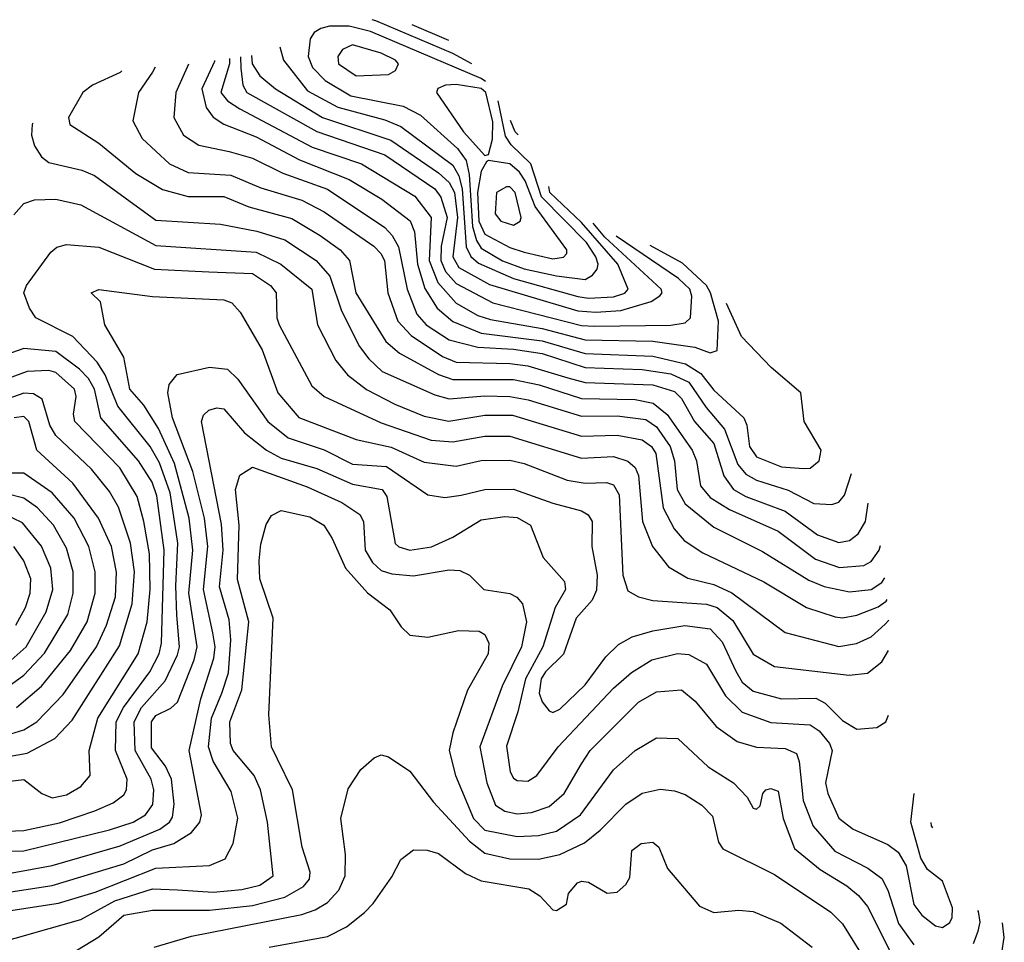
# Model space of a CAD drawing. Extents: x 501367 to 657802, y 482273 to 547541.
# Tile 626 of 656: x 602564 to 605318, y 542399 to 544978. Entities that reach past the tile are written whole.
import ezdxf

# ---------------------------------------------------------------- set-up
doc = ezdxf.new("R2010")
doc.units = 0

msp = doc.modelspace()

# ---------------------------------------------------------------- linework, layer by layer
at = {"layer": '0CON20XD'}
for points in [[(603828.5, 544854.8), (603775, 544883.9), (603560.2, 544975), (603549.2, 544978.2)], [(603866.5, 544805.3), (603855, 544813.6), (603544.7, 544945), (603485, 544960.2), (603430.1, 544959.9), (603406, 544954), (603387.4, 544942.6), (603375.8, 544925), (603370.5, 544875), (603383.1, 544845), (603418.1, 544808.1), (603490.3, 544765), (603636.4, 544736.4), (603685, 544711), (603788, 544618), (603812.6, 544585), (603821, 544545), (603830.5, 544400.5), (603841.1, 544361.1), (603855, 544339.9), (603914.5, 544304.5), (603975, 544281.8), (604065, 544261.7), (604145, 544251.7), (604166.4, 544263.6), (604178.8, 544281.2), (604182.1, 544295), (604175.3, 544315), (604149.2, 544355), (604023.1, 544483.1), (603993.9, 544575), (603938.5, 544628.5), (603922.7, 544652.7), (603902.5, 544751)], [(603764.3, 544919.7), (603661.8, 544963.9)], [(603291.7, 544902.4), (603301.9, 544865), (603369.2, 544779.2), (603453.8, 544733.8), (603585, 544698.2), (603629.4, 544679.4), (603775, 544571.2), (603792, 544542), (603801.5, 544505), (603812.8, 544342.8), (603825.8, 544315.8), (603847.1, 544297.1), (603945, 544254.5), (604125, 544204.5), (604155, 544200.1), (604225, 544203.6), (604256.1, 544213.9), (604265.7, 544225), (604236.6, 544295), (604135, 544411.3), (604047, 544495), (604043.5, 544512.3)], [(603505, 544821.5), (603595, 544824.7), (603615, 544836.4), (603623.4, 544855), (603615.3, 544865), (603575, 544885.1), (603495, 544908.1), (603466.7, 544895), (603453.3, 544875), (603455.7, 544855), (603505, 544821.5)], [(603150.7, 544869.6), (603150.4, 544855), (603126.6, 544775), (603145, 544751.2), (603179.1, 544729.1), (603382.1, 544622.1), (603520, 544575), (603668.7, 544485), (603715.1, 544425), (603709.5, 544305), (603733.6, 544243.6), (603785, 544186), (603845, 544151), (603880.3, 544139.7), (604025, 544115.3), (604145, 544083.6), (604335, 544079.1), (604452.4, 544062.4), (604495, 544046.7), (604515, 544053.3), (604518.2, 544135), (604496.1, 544215), (604485, 544234.8), (604417.9, 544297.9), (604327.1, 544346.8)], [(603181.6, 544874), (603182.5, 544842.5), (603187.7, 544795), (603199.3, 544775), (603395, 544665.8), (603585, 544600.4), (603724.9, 544504.9), (603741.9, 544481.9), (603759.9, 544425), (603742.3, 544345), (603741.3, 544305), (603755, 544274.6), (603785, 544240.4), (603886.8, 544186.8), (604135, 544123), (604171.1, 544121.1), (604385, 544124.6), (604425, 544130.8), (604440.5, 544145), (604443.7, 544205), (604437.8, 544225), (604406.3, 544255), (604232.6, 544372.6)], [(603212.2, 544878.3), (603214, 544855), (603235, 544821.6), (603279.2, 544785), (603411, 544705), (603601.7, 544641.7), (603735, 544550.3), (603765, 544523.4), (603779.7, 544495), (603788.3, 544425), (603774.9, 544315), (603791.9, 544285), (603877.7, 544237.7), (604125, 544164.5), (604175, 544160.1), (604245, 544164.9), (604329.8, 544190.2), (604354.2, 544205.8), (604360.5, 544215), (604357.8, 544225), (604200.1, 544370.1), (604168, 544409.7)], [(602942.8, 544845.1), (602935, 544831.6), (602895.7, 544775), (602880.6, 544695), (602906.5, 544646.5), (602982.4, 544575), (603035, 544550.8), (603153.9, 544543.9), (603237.9, 544507.9), (603353.3, 544473.3), (603415, 544441.1), (603554.2, 544345), (603574.3, 544325), (603584.1, 544305), (603593.3, 544215), (603621.3, 544135), (603658.5, 544095), (603746.7, 544036.7), (603785, 544021), (603935, 544017.2), (603985, 544010.2), (604096.9, 543976.9), (604145, 543963.8), (604335, 543957.2), (604395, 543938.3), (604415, 543918.8), (604451.2, 543855), (604505, 543793.5), (604532.9, 543702.9), (604560.2, 543665), (604595, 543645.4), (604704.5, 543604.5), (604795, 543538.3), (604855, 543517), (604885, 543522.1), (604909.5, 543540.5), (604929.6, 543575), (604937.4, 543626.3)], [(603035.8, 544853.5), (603000.9, 544775), (602995.3, 544705), (603021.8, 544655), (603065, 544627.1), (603149.5, 544609.5), (603215, 544590.7), (603299.5, 544549.5), (603424.7, 544504.7), (603585, 544397.1), (603605.9, 544375), (603623.4, 544343.4), (603647.8, 544225), (603674.5, 544154.5), (603700.4, 544125), (603765, 544082.9), (603845, 544062.3), (603945, 544056.8), (604025, 544044.7), (604145, 544005.7), (604305, 544000.5), (604385, 543987.9), (604435, 543964.9), (604484.2, 543894.2), (604535, 543833.3), (604572.1, 543735), (604595, 543707.6), (604625, 543690.6), (604713.1, 543663.1), (604785, 543625.7), (604835, 543623.2), (604855, 543629.2), (604870.7, 543649.3), (604890.3, 543709.9)], [(603108.9, 544863.8), (603108.7, 544861.3), (603073.2, 544785), (603085, 544732.5), (603105, 544706.1), (603135, 544686.2), (603225, 544650.3), (603346, 544586), (603485, 544531.9), (603576.6, 544476.6), (603655.8, 544415.8), (603668.1, 544385), (603676.9, 544295), (603697.1, 544227.1), (603731.5, 544171.5), (603774.9, 544134.9), (603855, 544102.2), (604025, 544080.6), (604145, 544045.3), (604335, 544037.2), (604425.7, 544015.7), (604468.7, 543988.7), (604505, 543942.5), (604588.8, 543865), (604597.5, 543845), (604605.2, 543785), (604625, 543756.5), (604695, 543728), (604756.2, 543723.8), (604775, 543724.7), (604800, 543745), (604805.9, 543775), (604757.9, 543855), (604748.6, 543935), (604665.5, 544005.5), (604582.7, 544092.7), (604540.4, 544185.2)], [(602849.2, 544835), (602845, 544830.5), (602767.3, 544795), (602740.7, 544775), (602700, 544705), (602703.6, 544685), (602785, 544633.1), (602888.6, 544548.6), (602963.1, 544503.1), (603035, 544484.1), (603135, 544483.6), (603204.9, 544454.9), (603325, 544422.3), (603404.2, 544375), (603459.7, 544335), (603486.7, 544305), (603504.1, 544215), (603588.3, 544078.3), (603626.3, 544046.3), (603735, 543986), (603775, 543972.1), (603945, 543971.9), (604017.1, 543957.1), (604135, 543919.6), (604285, 543916.1), (604336.1, 543906.1), (604374.7, 543874.7), (604445.2, 543775), (604457.2, 543745), (604468.3, 543675), (604495, 543642.2), (604548.9, 543608.9), (604685, 543548.1), (604789.7, 543469.7), (604856.6, 543446.5), (604925, 543452.1), (604945, 543463.4), (604968.2, 543495), (604971.3, 543508.1)], [(603865, 544598.1), (603875, 544601.2), (603886.1, 544643.9), (603887.4, 544692.6), (603867.2, 544775), (603854.5, 544785.5), (603785, 544796.9), (603754.9, 544795.1), (603733.7, 544786.3), (603730, 544775), (603805.5, 544665), (603865, 544598.1)], [(602600.2, 544688.7), (602598.7, 544685), (602597.2, 544655), (602605, 544625.8), (602624.6, 544595), (602645, 544578.8), (602737.5, 544557.5), (602772.7, 544542.7), (602945, 544417.7), (603125, 544407), (603226.7, 544386.7), (603305, 544362.7), (603393.2, 544305), (603431.4, 544261.4), (603463.9, 544163.9), (603514, 544065), (603540.1, 544030.1), (603577.2, 543995), (603725, 543929.2), (603765, 543918.4), (603865, 543926.4), (603935, 543925.1), (603985.9, 543915.9), (604135, 543869.7), (604235, 543870.8), (604315, 543860.3), (604345, 543839.7), (604383.2, 543785), (604395.1, 543745), (604402.4, 543665), (604425, 543624.3), (604505, 543559.6), (604641.1, 543491.1), (604771.2, 543411.2), (604813.5, 543393.5), (604885, 543378.2), (604945, 543384.8), (604975, 543404.4), (604983.6, 543417.5)], [(603958.4, 544656.5), (603950.1, 544665), (603936.3, 544696.3)], [(604055, 544309.8), (604085, 544313.9), (604094.5, 544325), (604093.9, 544335), (604005.9, 544455.9), (603977.8, 544527.8), (603962.2, 544552.2), (603935, 544575.2), (603875.5, 544584.5), (603869.6, 544580.4), (603854.8, 544555.2), (603844.6, 544495.4), (603848.2, 544415), (603865, 544378.7), (603935, 544341.5), (603975, 544328.1), (604055, 544309.8)], [(603945, 544403.5), (603963.9, 544415), (603966.3, 544425), (603949.3, 544495), (603935, 544510.6), (603925, 544510.8), (603897.1, 544495), (603893.9, 544435), (603910, 544415), (603945, 544403.5)], [(602547.8, 544432.2), (602575, 544464.5), (602605.4, 544474.6), (602665, 544476.5), (602735, 544460.6), (602945, 544347.2), (603225, 544328.2), (603294.6, 544294.6), (603380.5, 544225), (603396.8, 544125), (603447.6, 544025), (603480.9, 543985), (603534.2, 543944.2), (603613.1, 543903.1), (603695, 543869.5), (603764.2, 543855.8), (603865, 543873), (603942.3, 543872.3), (604135, 543813.7), (604235, 543816.3), (604305, 543803.9), (604331.2, 543785), (604343.4, 543765), (604363.9, 543613.9), (604394.3, 543555), (604422.2, 543522.2), (604475, 543487.8), (604645, 543406.9), (604765, 543335.2), (604845, 543308.8), (604865, 543306), (604905, 543313.4), (604965, 543336.3), (604987.5, 543352.5), (604990.2, 543357.1)], [(602405, 542651.6), (602575, 542654.3), (602815, 542712.9), (602881.1, 542735), (602915.9, 542755), (602936.3, 542783.7), (602939.1, 542825), (602931.1, 542855), (602886.3, 542935), (602884.4, 543015), (602904.9, 543055.1), (602970.4, 543129.6), (603005, 543202.7), (603010.3, 543225), (603003.7, 543313.7), (603000.2, 543395), (603005.9, 543515), (602984.3, 543655), (602955, 543739.3), (602928.8, 543785), (602838.1, 543898.1), (602802.6, 543985), (602780.4, 544020.4), (602712.1, 544092.1), (602608.5, 544145), (602591.3, 544171.3), (602575.4, 544215), (602583.2, 544235), (602651.3, 544328.7), (602667.8, 544342.2), (602695, 544350), (602785, 544342.4), (602941.2, 544281.2), (603092.9, 544272.9), (603215, 544268.3), (603265.5, 544235.5), (603280.7, 544215), (603283, 544145), (603289.3, 544125), (603381.2, 543955), (603415.4, 543925), (603575, 543851.2), (603715, 543802.4), (603775, 543797.8), (603865, 543813.6), (603935, 543813.6), (604135, 543752.5), (604225, 543757.1), (604265, 543744.3), (604285, 543726.1), (604294.3, 543704.3), (604305.7, 543575.7), (604333.4, 543505), (604378.3, 543448.3), (604432.9, 543417.1), (604505, 543399.4), (604555.8, 543375.8), (604705, 543265.3), (604855, 543226), (604904.1, 543234.1), (604945, 543252.7), (604985, 543287.8), (604995.1, 543299.6)], [(602951.6, 543835), (602910.9, 543900.9), (602872, 543945), (602854.7, 544035), (602802.2, 544125), (602789.4, 544189.4), (602763.3, 544215), (602785, 544223.8), (602935, 544204.1), (603135, 544194.7), (603156.8, 544186.8), (603180.4, 544160.4), (603241.6, 544055), (603286.1, 543935), (603345, 543865.8), (603505, 543804.8), (603603.2, 543783.2), (603695, 543741.6), (603785, 543729.6), (603855, 543745.6), (603935, 543746.7), (603975, 543737), (604095, 543690.7), (604145, 543682.5), (604205, 543684.3), (604225, 543677.9), (604240.3, 543650.3), (604251.1, 543425), (604265, 543381.1), (604294.2, 543365), (604334.8, 543354.8), (604485, 543343.9), (604515, 543334.8), (604558.5, 543298.5), (604615, 543204.7), (604675, 543170.3), (604884.3, 543145.7), (604935, 543151.4), (604975, 543182.7), (604994.2, 543214.7)], [(602505, 542708.5), (602575, 542711.4), (602675, 542733.1), (602774, 542766), (602825, 542788.3), (602855, 542811.1), (602862.2, 542825), (602864.4, 542855), (602831.4, 542935), (602833.8, 543015), (602853.8, 543055), (602928.1, 543155), (602953.6, 543205), (602960.8, 543235), (602967.8, 543495), (602947, 543647), (602934.6, 543685), (602895.8, 543745), (602791.1, 543865), (602773.4, 543945), (602756.2, 543975), (602731.1, 544001.1), (602665, 544050.3), (602575, 544058.8), (602445, 544013.6)], [(602504, 542846), (602575, 542853.9), (602625.5, 542815), (602655, 542802.6), (602695, 542811.5), (602735, 542834.2), (602760.6, 542865), (602758.4, 542935), (602782.1, 543025), (602894.9, 543205.1), (602919.9, 543295), (602928.6, 543385), (602926.7, 543485), (602911.4, 543575), (602892, 543645), (602844, 543725), (602718, 543855), (602714.4, 543875), (602721.4, 543925), (602717.2, 543945), (602665, 543992.2), (602645, 543997.1), (602585, 543994.8), (602435, 543939.4)], [(602515, 542536.1), (602655, 542557.8), (602855, 542618.6), (602935, 542656.9), (602995.1, 542674.9), (603043.9, 542706.1), (603067.8, 542735), (603072.4, 542755), (603037.8, 542935), (603070.7, 543079.3), (603107, 543193), (603110.2, 543225), (603104.1, 543264.1), (603078.2, 543385), (603090.4, 543505), (603080.9, 543585), (603048.3, 543715), (602991.6, 543865), (602978.1, 543935), (602981.8, 543958.2), (603004.1, 543985.9), (603095, 544007), (603145, 544001.1), (603173.6, 543973.6), (603257.6, 543855), (603315, 543808.8), (603415, 543775.2), (603495, 543735.7), (603589.5, 543729.5), (603705, 543649.6), (603752.8, 543642.7), (603798.5, 543648.5), (603865, 543665.2), (603945, 543665.6), (604055, 543626.4), (604135, 543605.2), (604153.5, 543593.5), (604165.2, 543575.2), (604164.4, 543505), (604179, 543425), (604176.8, 543383.2), (604165.1, 543354.9), (604120.5, 543305), (604085.2, 543204.8), (604034.8, 543155), (604022.3, 543135), (604016.4, 543095), (604025, 543070.8), (604045, 543045.9), (604055, 543041.4), (604075, 543050.3), (604145, 543118.8), (604202.8, 543197.2), (604238.4, 543231.6), (604277.2, 543252.8), (604335, 543269.8), (604424.4, 543284.4), (604495, 543275.2), (604529, 543239), (604566.8, 543156.8), (604585, 543126.3), (604615, 543101.3), (604695, 543079.6), (604790.9, 543080.9), (604817.1, 543067.1), (604865, 543019.1), (604905, 542994.7), (604961.1, 542998.9), (604986.1, 543015), (604994.2, 543034)], [(602495, 542911.7), (602585, 542928), (602661.8, 542968.2), (602710.5, 543019.5), (602842.6, 543227.4), (602878.3, 543345), (602884.9, 543434.9), (602873.6, 543515), (602840.5, 543615), (602815, 543658.8), (602765, 543721.7), (602665, 543815.3), (602648.3, 543845), (602627, 543917), (602602.2, 543932.2), (602575, 543933.9), (602435, 543885.1)], [(602495, 542481.4), (602672.1, 542507.9), (602775, 542538.6), (602945, 542606), (603095, 542613.4), (603138.1, 542631.9), (603161.2, 542675), (603173.7, 542746.3), (603155, 542820.5), (603104.5, 542905), (603092.2, 542945), (603100.6, 543025), (603128.8, 543095), (603147.9, 543152), (603154.1, 543244.1), (603150.1, 543300.1), (603123, 543393), (603132.8, 543495), (603127.9, 543567.9), (603072, 543855), (603077.5, 543872.5), (603093.2, 543886.8), (603115, 543893.1), (603135, 543890.7), (603192.8, 543822.8), (603254.2, 543775), (603295, 543752.4), (603395, 543723.4), (603495, 543680), (603577.7, 543665), (603590.8, 543645), (603614.1, 543514.1), (603624.3, 543504.3), (603655, 543495.3), (603715.9, 543504.1), (603775, 543531.3), (603855, 543580.2), (603920.7, 543589.3), (603955, 543586.5), (603992.5, 543565), (604028.4, 543475), (604087.4, 543407.4), (604090, 543385), (604061.9, 543335), (604027.3, 543225), (603978.1, 543135), (603957.3, 543042.7), (603925, 542947.5), (603935.9, 542875), (603945, 542857.3), (603955, 542851.6), (603985, 542849.4), (604010.5, 542865), (604070.3, 542945), (604225, 543109.2), (604275, 543152.9), (604331.9, 543188.1), (604403.3, 543206.7)], [(602515, 542974.2), (602575, 542993), (602611.9, 543015), (602685, 543091.2), (602778.6, 543225), (602806.2, 543285), (602831.8, 543365), (602835, 543433.8), (602820.4, 543505), (602784.1, 543585), (602712.4, 543682.4), (602611.6, 543775), (602589.3, 543855), (602575, 543869), (602548.1, 543865)], [(602542.8, 542592.8), (602655, 542613.4), (602845, 542668.4), (602955.3, 542714.7), (602983, 542735), (602990.9, 542749.1), (602996, 542785), (602988.1, 542855), (602971.3, 542891.3), (602932.9, 542942.9), (602932.6, 543015), (602945, 543032.7), (602986.6, 543053.4), (603005, 543070), (603051.9, 543188.1), (603060.6, 543225), (603036.7, 543375), (603048.2, 543495), (603037.6, 543585), (602997, 543737), (602951.6, 543835)], [(602461.4, 542385), (602735, 542462.4), (602829.5, 542515), (602935, 542548.3), (603005, 542545.1), (603105, 542538.8), (603185, 542546.8), (603235, 542558.7), (603272.9, 542585), (603256.7, 542735), (603237.6, 542825), (603219.6, 542865), (603161, 542935), (603153.8, 542955), (603151.5, 543015), (603185.3, 543104.7), (603204.6, 543295), (603172.9, 543412.9), (603177.4, 543565), (603167, 543665), (603179.7, 543705), (603215, 543727.5), (603367.6, 543672.4), (603465, 543628.1), (603515.3, 543595.3), (603525.8, 543575), (603530.3, 543495), (603551, 543461), (603575, 543438.3), (603605, 543429), (603665, 543423.2), (603765, 543440), (603795, 543438.3), (603821.8, 543425), (603861.9, 543385), (603935, 543373.9), (603953.9, 543363.9), (603970, 543345), (603981.1, 543295), (603967.1, 543225), (603913.3, 543115), (603850.8, 542945), (603870.8, 542845), (603895, 542781.8), (603921.1, 542765), (603955, 542758.4), (603995, 542761.9), (604045, 542778.4), (604086.6, 542815), (604135, 542898.2), (604159.2, 542935), (604295, 543070.3), (604345, 543099.2), (604415, 543104.2), (604452.9, 543072.9), (604511.8, 543001.8), (604570.6, 542960.6), (604625, 542944.3), (604705, 542941), (604736.9, 542926.9), (604744.3, 542904.3), (604755.1, 542795), (604783.3, 542723.4), (604844, 542654), (604936.1, 542606.1), (604975, 542576.9), (604992.3, 542545), (605021.8, 542451.8), (605065, 542391.7)], [(602554.9, 543055.1), (602625.1, 543114.9), (602705.9, 543215), (602752.1, 543295), (602774.8, 543375), (602774.5, 543435), (602757.2, 543505), (602715.9, 543585), (602655, 543655.6), (602575, 543710.7), (602495, 543710.1)], [(602495, 543087.7), (602575, 543145.9), (602632.8, 543207.2), (602698, 543315), (602713.6, 543375), (602713, 543435), (602695, 543500.8), (602658.1, 543565), (602613.6, 543613.6), (602575, 543640.6), (602523.6, 543653.6)], [(602704.4, 542365), (602785, 542414.3), (602855.5, 542475), (602935, 542488.3), (603095, 542488.5), (603215, 542501.6), (603305.1, 542524.9), (603357.6, 542555), (603374.2, 542575), (603376.2, 542595), (603354.3, 542665), (603326.5, 542825), (603285, 542910.5), (603268, 542945), (603260.4, 543035), (603272.6, 543305), (603235.3, 543415), (603233.7, 543465), (603238.1, 543511.9), (603253.4, 543566.6), (603268.2, 543591.8), (603295, 543605.9), (603375, 543588.3), (603414.5, 543565), (603437.8, 543527.8), (603474.8, 543444.8), (603536.2, 543376.2), (603598.7, 543328.7), (603630.6, 543280.6), (603655, 543257.5), (603705, 543251.7), (603790.7, 543270.7), (603848.9, 543268.9), (603865, 543259.4), (603876.3, 543235), (603873.7, 543205), (603816, 543104), (603775.6, 542984.4), (603765.3, 542935), (603783, 542865), (603832.9, 542745), (603865, 542712.4), (603955.7, 542694.3), (604015, 542697.1), (604065, 542709.8), (604132.1, 542755), (604225, 542880.8), (604285, 542934.7), (604345, 542970.4), (604405, 542968.9), (604489.5, 542889.5), (604560.5, 542845), (604598.8, 542805), (604615, 542774), (604625, 542771.2), (604635, 542780), (604642, 542815), (604651.2, 542825), (604665, 542829.2), (604685, 542821.2), (604699.7, 542745), (604731.3, 542661.3), (604802.8, 542602.8), (604877.1, 542557.1), (604909.9, 542529.9), (604935, 542498.9), (604997.2, 542375)], [(602505, 543157.9), (602581.6, 543225), (602637.7, 543322.3), (602656.1, 543385), (602650.5, 543445), (602625, 543506.4), (602571.5, 543571.5), (602517.8, 543597.8)], [(602552.7, 543285), (602579.8, 543335), (602593.2, 543375), (602594.5, 543415), (602575.6, 543465), (602547, 543505)], [(604403.3, 543206.7), (604435, 543203.7), (604485, 543176.1), (604537.7, 543087.7), (604585, 543042.4), (604665, 543013.2), (604775, 543007.1), (604799.6, 542989.6), (604829, 542955), (604836.8, 542935), (604817.4, 542845), (604823.8, 542815), (604855, 542746.2), (604895, 542715.3), (604991.8, 542671.8), (605020.7, 542650.7), (605043, 542613), (605065, 542504.4), (605087.3, 542475), (605125, 542444.7), (605145, 542440.5), (605165, 542454.6), (605171.8, 542468.2), (605172.9, 542495), (605145, 542570), (605102.7, 542602.7), (605084.1, 542634.1), (605056, 542735), (605065.4, 542815.2)], [(602940, 542385), (603044.5, 542415.5), (603353.4, 542476.5), (603390.6, 542489.4), (603425, 542510.3), (603456.7, 542545), (603474.2, 542585), (603474.7, 542644.7), (603462.1, 542745), (603482.4, 542827.6), (603517.8, 542882.2), (603555.5, 542914.5), (603575, 542922.9), (603595, 542917.1), (603655, 542876.9), (603721, 542791), (603822, 542682), (603865, 542648.4), (603935, 542632.3), (604015, 542631.2), (604075, 542644), (604143.5, 542676.5), (604187.7, 542712.3), (604259.6, 542785), (604305, 542815.3), (604355, 542827.1), (604395, 542822.4), (604425, 542811.6), (604471.9, 542781.9), (604501.7, 542751.7), (604518.8, 542678.8), (604530.3, 542660.3), (604675, 542588.8), (604833, 542483), (604865, 542450.9), (604932, 542342)], [(605117.7, 542719.3), (605114.2, 542724.2), (605112.8, 542733.5)], [(603261.2, 542385), (603425, 542415.3), (603477.9, 542442.1), (603528.3, 542481.7), (603552.9, 542507.1), (603605, 542582), (603629.7, 542630.3), (603665, 542656.9), (603703.2, 542656.8), (603735, 542646.7), (603810.9, 542590.9), (603855, 542570.8), (603988.3, 542548.3), (604018.8, 542528.8), (604055, 542490), (604065, 542488), (604093.3, 542505), (604098.8, 542535), (604124, 542565), (604135, 542570), (604155, 542567.1), (604206.6, 542536.6), (604235, 542538.6), (604259.6, 542560.4), (604270.3, 542579.7), (604275.7, 542655), (604302, 542675), (604335, 542678.5), (604351.5, 542665), (604375.7, 542605), (604465, 542499.4), (604505, 542481.8), (604575, 542489.1), (604615, 542484.6), (604692.7, 542452.7), (604780, 542385)], [(605231.7, 542395), (605245, 542430), (605250.4, 542455), (605245.2, 542484.8), (605243.6, 542488.1)], [(605311, 542369), (605317.8, 542412.2), (605312.7, 542453.2)]]:
    msp.add_lwpolyline(points, dxfattribs=at)

doc.saveas('drawing.dxf')
